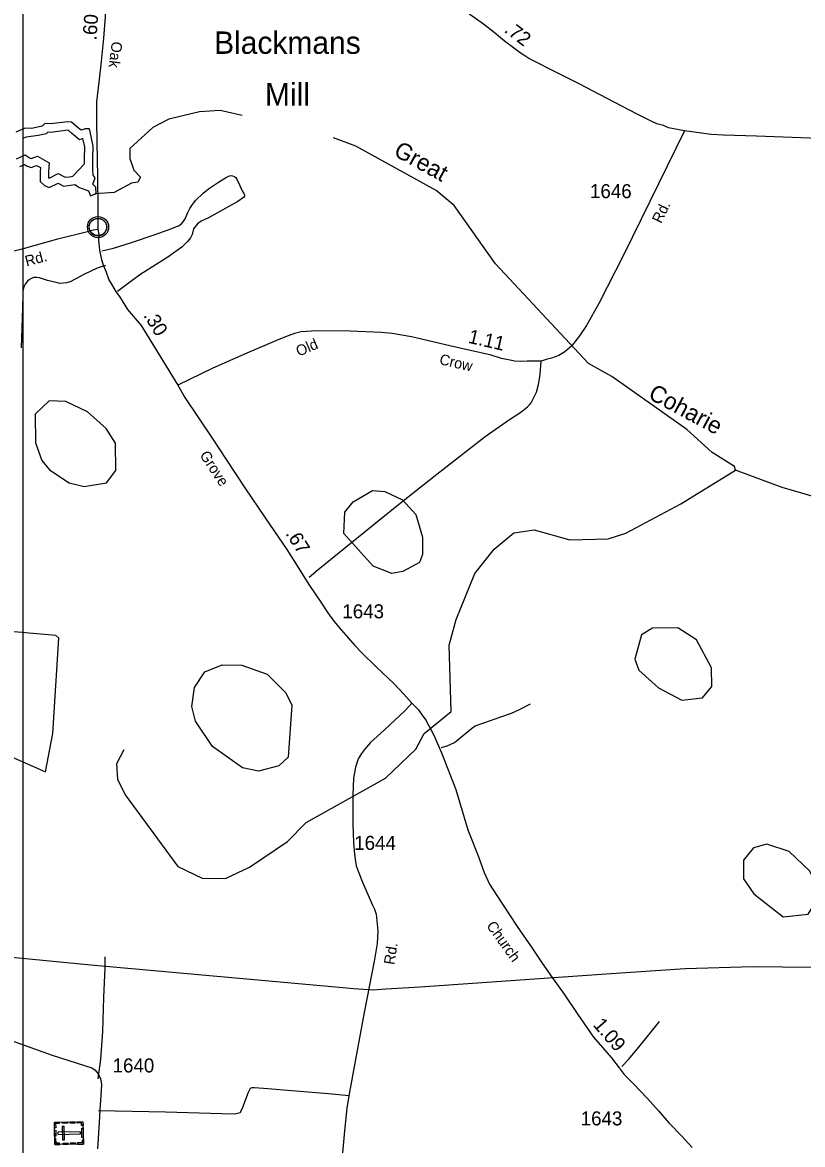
# Model space of a CAD drawing. Extents: x 2093524 to 2270757, y 289120 to 570408.
# Drawn here: x 2170729 to 2177691, y 536363 to 546370 of the extents above; entities that cross this region are included whole.
import ezdxf

# ---------------------------------------------------------------- set-up
doc = ezdxf.new("R2010")
doc.units = 0
for name, color, linetype in [('Exist Civil Demographics Community CELL', 7, 'Continuous'), ('Exist Civil Demographics Community Label', 7, 'Continuous'), ('Exist Cultural Cemetery CELL', 7, 'Continuous'), ('Exist Hydrographic Buffer Line', 7, 'Continuous'), ('Exist Hydrographic Creek Single Shore', 7, 'Continuous'), ('Exist Hydrographic Creek Single Shore Label', 7, 'Continuous'), ('Exist Hydrographic Pond Over 1500 Sq Ft', 7, 'Continuous'), ('Exist Hydrographic Pond Under 1500 Sq Ft', 7, 'Continuous'), ('Exist Road Non-System Type 51', 7, 'Continuous'), ('Exist Road Primary NC Attributed', 7, 'Continuous'), ('Exist Road Primary NC Mileage Hundredths English Label', 7, 'Continuous'), ('Exist Road Secondary Mileage Hundredths English Label', 7, 'Continuous'), ('Exist Road Secondary Type 51 Attributed', 7, 'Continuous'), ('Exist Road Secondary Type 51 Label', 7, 'Continuous'), ('Exist Road Secondary Type 51 Number Label', 7, 'Continuous'), ('Exist Utilities Telephone Line', 7, 'Continuous'), ('Map Preparation Inset Cut Line', 7, 'Continuous')]:
    doc.layers.add(name, color=color, linetype=linetype)

msp = doc.modelspace()

# ---------------------------------------------------------------- linework, layer by layer
at = {"layer": 'Exist Civil Demographics Community CELL'}
msp.add_lwpolyline([(2171326, 544558), (2171327, 544563), (2171329, 544570), (2171332, 544577), (2171335, 544583), (2171338, 544589), (2171342, 544594), (2171346, 544598), (2171350, 544603), (2171356, 544607), (2171361, 544611), (2171366, 544614), (2171371, 544616), (2171377, 544619), (2171382, 544620), (2171387, 544622), (2171391, 544622), (2171396, 544623), (2171402, 544623), (2171406, 544623), (2171412, 544623), (2171417, 544622), (2171422, 544621), (2171427, 544620), (2171432, 544618), (2171439, 544615), (2171445, 544611), (2171450, 544608), (2171455, 544604), (2171458, 544601), (2171463, 544596), (2171466, 544592), (2171469, 544587), (2171473, 544582), (2171475, 544577), (2171477, 544572), (2171479, 544567), (2171480, 544562), (2171481, 544556), (2171482, 544552), (2171482, 544546), (2171482, 544540), (2171481, 544534), (2171480, 544529), (2171479, 544522), (2171477, 544517), (2171474, 544512), (2171471, 544506), (2171468, 544500), (2171465, 544496), (2171460, 544491), (2171455, 544486), (2171450, 544482), (2171445, 544478), (2171441, 544476), (2171434, 544472), (2171427, 544470), (2171421, 544468), (2171414, 544467), (2171410, 544467), (2171405, 544466), (2171400, 544466), (2171395, 544467), (2171390, 544467), (2171384, 544469), (2171379, 544470), (2171374, 544472), (2171369, 544474), (2171366, 544476), (2171359, 544480), (2171353, 544485), (2171348, 544489), (2171344, 544494), (2171341, 544498), (2171338, 544502), (2171334, 544509), (2171332, 544513), (2171330, 544517), (2171327, 544525), (2171326, 544532), (2171325, 544537), (2171325, 544543), (2171325, 544548), (2171325, 544555)], close=True, dxfattribs=at)
for centre, radius in [((2171404, 544545), 94.3), ((2171403, 544546), 76.7)]:
    msp.add_circle(centre, radius, dxfattribs=at)
at = {"layer": 'Exist Cultural Cemetery CELL'}
for points in [[(2171018, 536363), (2171015, 536562), (2171269, 536567), (2171273, 536368)], [(2171058, 536563), (2171058, 536552), (2171026, 536551), (2171027, 536511), (2171016, 536511), (2171015, 536563)], [(2171017, 536438), (2171016, 536489), (2171027, 536490), (2171028, 536438)], [(2171046, 536473), (2171046, 536454), (2171249, 536458), (2171248, 536477)], [(2171086, 536405), (2171104, 536406), (2171102, 536524), (2171084, 536523)], [(2171131, 536553), (2171088, 536552), (2171088, 536564), (2171131, 536565)], [(2171197, 536554), (2171154, 536554), (2171154, 536565), (2171197, 536566)], [(2171270, 536534), (2171258, 536534), (2171258, 536556), (2171218, 536555), (2171217, 536566), (2171269, 536567)], [(2171260, 536425), (2171259, 536510), (2171270, 536510), (2171272, 536425)], [(2171062, 536364), (2171061, 536376), (2171029, 536375), (2171028, 536416), (2171017, 536415), (2171018, 536363)], [(2171136, 536365), (2171092, 536365), (2171092, 536376), (2171136, 536377)], [(2171203, 536367), (2171160, 536366), (2171159, 536377), (2171203, 536378)], [(2171272, 536401), (2171261, 536401), (2171261, 536379), (2171221, 536378), (2171221, 536367), (2171273, 536368)]]:
    msp.add_lwpolyline(points, close=True, dxfattribs=at)
at = {"layer": 'Exist Hydrographic Buffer Line'}
msp.add_lwpolyline([(2170677, 545154), (2170753, 545188), (2170798, 545159), (2170806, 545156), (2170863, 545177), (2170968, 545119), (2170962, 545040), (2170962, 545002), (2170962, 544985), (2170967, 544981), (2171048, 545022), (2171110, 544989), (2171148, 544994), (2171179, 544998), (2171282, 545109), (2171282, 545159), (2171285, 545261), (2171269, 545334), (2171239, 545322), (2171166, 545382), (2171137, 545408), (2170980, 545389), (2170956, 545391), (2170942, 545378), (2170871, 545361), (2170762, 545348), (2170729, 545335)], dxfattribs=at)
at = {"layer": 'Exist Hydrographic Creek Single Shore'}
for points in [[(2172689, 545540), (2172493, 545584), (2172310, 545574), (2172036, 545508), (2171894, 545432), (2171687, 545246), (2171688, 545156), (2171724, 545053), (2171784, 544990), (2171758, 544947), (2171704, 544937), (2171548, 544854), (2171378, 544842)], [(2177093, 542378), (2177084, 542411), (2176884, 542536), (2176658, 542741), (2175989, 543214), (2175780, 543330), (2174950, 544216), (2174581, 544738), (2174422, 544872), (2173703, 545267), (2173506, 545342)], [(2171634, 539884), (2171568, 539757), (2171577, 539622), (2171645, 539483), (2172115, 538844), (2172332, 538738), (2172540, 538737), (2172756, 538838), (2173096, 539067), (2173262, 539234), (2173968, 539630), (2174241, 539890), (2174315, 540030), (2174556, 540225), (2174536, 540816), (2174601, 541047), (2174766, 541457), (2174939, 541674), (2175113, 541818), (2175297, 541844), (2175614, 541755), (2175955, 541765), (2176113, 541814), (2176603, 542076), (2177093, 542378)], [(2178236, 542011), (2177510, 542222), (2177093, 542378)], [(2170351, 539942), (2170935, 539688), (2171000, 540028), (2171054, 540879), (2171028, 540903), (2170587, 540941)]]:
    msp.add_lwpolyline(points, dxfattribs=at)
at = {"layer": 'Exist Hydrographic Pond Over 1500 Sq Ft'}
msp.add_lwpolyline([(2170707, 545085), (2170747, 545103), (2170765, 545091), (2170807, 545076), (2170856, 545095), (2170890, 545076), (2170887, 545042), (2170887, 545002), (2170887, 544952), (2170927, 544916), (2170969, 544898), (2171047, 544938), (2171097, 544911), (2171159, 544920), (2171196, 544925), (2171240, 544898), (2171319, 544867), (2171337, 544825), (2171378, 544842), (2171387, 544842), (2171383, 544902), (2171357, 544928), (2171378, 544983), (2171360, 545007), (2171357, 545056), (2171357, 545158), (2171360, 545268), (2171342, 545354), (2171329, 545422), (2171288, 545421), (2171253, 545408), (2171215, 545440), (2171166, 545481), (2171135, 545483), (2170979, 545465), (2170929, 545468), (2170905, 545446), (2170809, 545423), (2170787, 545426), (2170746, 545423), (2170671, 545391)], dxfattribs=at)
at = {"layer": 'Exist Hydrographic Pond Under 1500 Sq Ft'}
for points in [[(2171280, 542232), (2171480, 542264), (2171563, 542374), (2171561, 542617), (2171477, 542750), (2171310, 542898), (2171118, 542990), (2170968, 542996), (2170843, 542878), (2170845, 542622), (2170904, 542463), (2170971, 542380), (2171147, 542265), (2171280, 542232)], [(2174025, 541455), (2173858, 541521), (2173598, 541812), (2173605, 542002), (2173680, 542095), (2173854, 542197), (2173963, 542188), (2174121, 542113), (2174239, 541982), (2174298, 541781), (2174299, 541624), (2174274, 541555), (2174125, 541473), (2174025, 541455)], [(2176614, 540327), (2176797, 540347), (2176880, 540447), (2176879, 540614), (2176744, 540863), (2176577, 540971), (2176352, 540969), (2176252, 540909), (2176195, 540693), (2176229, 540594), (2176406, 540436), (2176614, 540327)], [(2172835, 539692), (2172693, 539724), (2172426, 539913), (2172275, 540139), (2172241, 540271), (2172265, 540438), (2172356, 540580), (2172513, 540640), (2172688, 540639), (2172914, 540559), (2173081, 540392), (2173132, 540283), (2173101, 539817), (2173018, 539740), (2172835, 539692)], [(2177517, 538393), (2177741, 538418), (2177823, 538551), (2177814, 538670), (2177756, 538802), (2177571, 538976), (2177372, 539043), (2177254, 539009), (2177163, 538899), (2177164, 538732), (2177257, 538599), (2177517, 538393)]]:
    msp.add_lwpolyline(points, dxfattribs=at)
at = {"layer": 'Exist Road Non-System Type 51'}
for points in [[(2171439, 544333), (2171541, 544358), (2171702, 544407), (2171906, 544477), (2172063, 544533), (2172098, 544547), (2172123, 544557), (2172145, 544571), (2172163, 544591), (2172183, 544619), (2172206, 544674), (2172224, 544712), (2172242, 544738), (2172273, 544781), (2172341, 544849), (2172390, 544887), (2172478, 544946), (2172550, 544989), (2172565, 544996), (2172577, 545001), (2172591, 545004), (2172604, 545003), (2172618, 544997), (2172625, 544994), (2172633, 544987), (2172639, 544979), (2172666, 544922), (2172691, 544868), (2172705, 544846), (2172711, 544832), (2172711, 544822), (2172701, 544810), (2172652, 544774), (2172389, 544629), (2172323, 544597), (2172291, 544573), (2172268, 544543), (2172256, 544528), (2172244, 544478), (2172230, 544450), (2172203, 544416), (2172153, 544367), (2172026, 544278), (2171785, 544124), (2171696, 544059), (2171578, 543972)], [(2171470, 544203), (2171395, 544179), (2171277, 544121), (2171205, 544083), (2171155, 544058), (2171123, 544048), (2171094, 544044), (2171071, 544043), (2171050, 544046), (2171031, 544050), (2170953, 544068), (2170881, 544092), (2170859, 544094), (2170829, 544094), (2170811, 544087), (2170793, 544077), (2170775, 544063), (2170753, 544035), (2170746, 544019), (2170739, 544003), (2170734, 543974), (2170732, 543945), (2170731, 543821), (2170719, 543467)], [(2173289, 541424), (2173368, 541491), (2173650, 541721), (2174069, 542059), (2174428, 542343), (2174858, 542679), (2175075, 542829), (2175176, 542895), (2175236, 542941), (2175255, 542960), (2175269, 542979), (2175294, 543025), (2175316, 543074), (2175335, 543142), (2175343, 543191), (2175350, 543234), (2175357, 543350)], [(2174470, 539903), (2174520, 539920), (2174585, 539950), (2174669, 540017), (2174736, 540074), (2174768, 540096), (2174846, 540125), (2174997, 540177), (2175093, 540210), (2175164, 540243), (2175262, 540294)], [(2171465, 538036), (2171464, 537938), (2171454, 537676), (2171445, 537370), (2171427, 537126), (2171403, 536948)], [(2176079, 537059), (2176138, 537121), (2176229, 537231), (2176413, 537462)], [(2173641, 536798), (2173461, 536814), (2173131, 536843), (2172919, 536859), (2172800, 536870), (2172782, 536870), (2172776, 536868), (2172762, 536862), (2172743, 536828), (2172692, 536695), (2172674, 536655), (2172671, 536645), (2172650, 536639), (2172620, 536635), (2172508, 536636), (2172006, 536653), (2171408, 536664)]]:
    msp.add_lwpolyline(points, dxfattribs=at)
at = {"layer": 'Exist Road Primary NC Attributed'}
for points in [[(2176638, 545404), (2176493, 545430), (2176449, 545452), (2176389, 545467), (2176333, 545493), (2176222, 545549), (2176009, 545659), (2175697, 545822), (2175453, 545945), (2175313, 546016), (2175248, 546049), (2175202, 546078), (2175172, 546098), (2175075, 546171), (2175059, 546183), (2174994, 546234), (2174938, 546281), (2174845, 546354), (2174723, 546442), (2174666, 546490), (2174066, 547000), (2173498, 547493)], [(2182087, 545254), (2181910, 545204), (2181802, 545183), (2181698, 545163), (2181635, 545158), (2181554, 545160), (2181380, 545172), (2181027, 545190), (2180747, 545203), (2180373, 545213), (2180301, 545212), (2179767, 545233), (2179410, 545249), (2178922, 545274), (2178287, 545303), (2177993, 545318), (2177755, 545337), (2177281, 545356), (2176986, 545365), (2176874, 545372), (2176702, 545394), (2176638, 545404)]]:
    msp.add_lwpolyline(points, dxfattribs=at)
at = {"layer": 'Exist Road Secondary Type 51 Attributed'}
for points in [[(2171557, 547688), (2171541, 547242), (2171519, 546950), (2171489, 546654), (2171470, 546476), (2171468, 546419), (2171454, 546229), (2171432, 546021), (2171411, 545838), (2171389, 545662), (2171390, 545602), (2171390, 545500), (2171394, 545298), (2171399, 544996), (2171403, 544725), (2171401, 544526)], [(2176638, 545404), (2176097, 544300), (2175872, 543864), (2175764, 543667), (2175701, 543575), (2175628, 543483), (2175570, 543433), (2175515, 543400), (2175451, 543375), (2175403, 543363), (2175357, 543350), (2175233, 543349), (2175175, 543346), (2175119, 543350), (2175081, 543357), (2175050, 543364), (2175003, 543374), (2174911, 543402), (2174544, 543486), (2174200, 543566), (2174030, 543596), (2173930, 543605), (2173654, 543616), (2173356, 543621), (2173218, 543611), (2173158, 543597), (2173100, 543574), (2173018, 543543), (2172732, 543421), (2172429, 543287), (2172117, 543136)], [(2169251, 543962), (2169758, 544091), (2170156, 544201), (2170623, 544327), (2170717, 544348), (2171044, 544441), (2171309, 544507), (2171365, 544520), (2171401, 544526)], [(2171401, 544526), (2171410, 544479), (2171408, 544430), (2171411, 544399), (2171417, 544338), (2171432, 544267), (2171451, 544204), (2171473, 544152), (2171500, 544076), (2171524, 544037), (2171565, 543964), (2171597, 543925), (2171668, 543810), (2171788, 543666), (2172117, 543136)], [(2172117, 543136), (2172179, 543024), (2172421, 542662), (2172547, 542472), (2172713, 542219), (2172896, 541953), (2173088, 541670), (2173182, 541523), (2173249, 541414), (2173291, 541350), (2173391, 541199), (2173454, 541106), (2173508, 541030), (2173573, 540953), (2173636, 540881), (2173696, 540814), (2173755, 540750), (2173888, 540621), (2174046, 540471), (2174134, 540380), (2174205, 540298)], [(2174205, 540298), (2174146, 540234), (2173956, 540058), (2173835, 539949), (2173783, 539887), (2173755, 539850), (2173726, 539802), (2173701, 539728), (2173683, 539632), (2173678, 539478), (2173677, 539216), (2173680, 539142), (2173683, 539054), (2173692, 538954), (2173698, 538908), (2173706, 538848), (2173725, 538802), (2173764, 538702), (2173854, 538499), (2173870, 538462), (2173886, 538418), (2173895, 538330), (2173902, 538268), (2173895, 538156), (2173872, 538014), (2173779, 537541), (2173682, 537008), (2173641, 536798), (2173624, 536688), (2173604, 536485), (2173580, 536223)], [(2174205, 540298), (2174263, 540240), (2174303, 540182), (2174333, 540146), (2174342, 540125), (2174366, 540082), (2174403, 540007), (2174470, 539856), (2174596, 539529), (2174703, 539169), (2174796, 538937), (2174850, 538790), (2174898, 538684), (2174962, 538584), (2175019, 538498), (2175145, 538309), (2175279, 538115), (2175362, 537990), (2175442, 537873), (2175563, 537703), (2175685, 537523), (2175825, 537320), (2175985, 537136), (2176054, 537047), (2176098, 536989), (2176179, 536908), (2176307, 536775), (2176404, 536664), (2176498, 536556), (2176614, 536437), (2176707, 536338)], [(2170269, 537420), (2170994, 537161), (2171283, 537067), (2171348, 537047), (2171378, 537026), (2171404, 536995), (2171427, 536950), (2171434, 536900), (2171430, 536801), (2171419, 536674), (2171414, 536560), (2171398, 536325)]]:
    msp.add_lwpolyline(points, dxfattribs=at)
at = {"layer": 'Exist Utilities Telephone Line'}
msp.add_lwpolyline([(2177777, 537943), (2177246, 537949), (2176642, 537931), (2175937, 537882), (2174279, 537768), (2173972, 537749), (2173856, 537741), (2173687, 537752), (2173095, 537806), (2171339, 537962), (2169990, 538094), (2169149, 538169), (2167254, 538344), (2166122, 538446), (2164994, 538550)], dxfattribs=at)
at = {"layer": 'Map Preparation Inset Cut Line'}
msp.add_lwpolyline([(2170737, 554853), (2202903, 554853), (2202903, 525630), (2170737, 525630)], close=True, dxfattribs=at)

# ---------------------------------------------------------------- texts
at = {"layer": 'Exist Civil Demographics Community Label'}
for s, p in [('Blackmans', (2172440, 546090)), ('Mill', (2172893, 545629))]:
    msp.add_text(s, height=200, dxfattribs=at).set_placement(p)
at = {"layer": 'Exist Hydrographic Creek Single Shore Label'}
for s, rotation, p in [('Great', 331.2218, (2174032, 545188)), ('Coharie', 331.7687, (2176304, 543021))]:
    msp.add_text(s, height=150, rotation=rotation, dxfattribs=at).set_placement(p)
at = {"layer": 'Exist Road Primary NC Mileage Hundredths English Label'}
msp.add_text('.72', height=125, rotation=322.9663, dxfattribs=at).set_placement((2175021, 546290))
at = {"layer": 'Exist Road Secondary Mileage Hundredths English Label'}
for s, rotation, p in [('.60', 85.6878, (2171389, 546208)), ('.30', 301.913, (2171805, 543757)), ('1.11', 347.0853, (2174700, 543514)), ('.67', 302.4768, (2173073, 541811)), ('1.09', 310.995, (2175815, 537427))]:
    msp.add_text(s, height=125, rotation=rotation, dxfattribs=at).set_placement(p)
at = {"layer": 'Exist Road Secondary Type 51 Label'}
for s, rotation, p in [('Oak', 262.798, (2171528, 546204)), ('Rd.', 63.9218, (2176428, 544571)), ('Rd.', 15.143, (2170767, 544193)), ('Old', 23.1751, (2173195, 543389)), ('Crow', 346.8145, (2174444, 543324)), ('Grove', 303.4267, (2172307, 542512)), ('Church', 305.7005, (2174865, 538314)), ('Rd.', 80.9941, (2174047, 537962))]:
    msp.add_text(s, height=95, rotation=rotation, dxfattribs=at).set_placement(p)
at = {"layer": 'Exist Road Secondary Type 51 Number Label'}
for s, p in [('1646', (2175794, 544803)), ('1643', (2173584, 541056)), ('1644', (2173690, 538991)), ('1640', (2171534, 537006)), ('1643', (2175711, 536534))]:
    msp.add_text(s, height=125, dxfattribs=at).set_placement(p)

doc.saveas('drawing.dxf')
